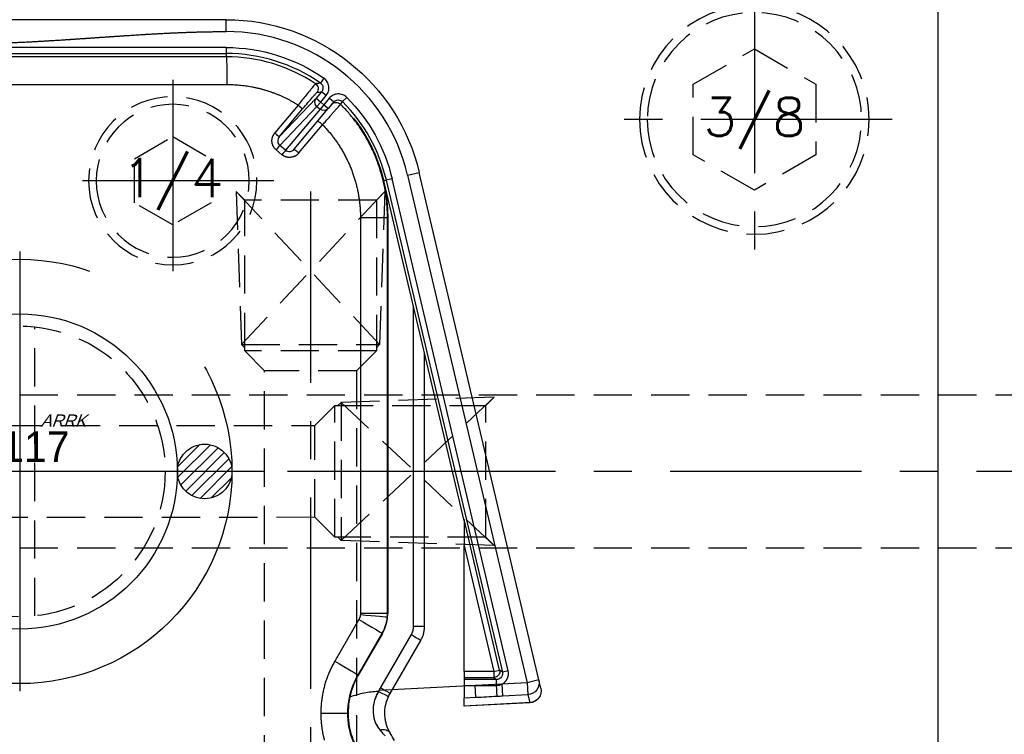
# Model space of a CAD drawing. Extents: x 2651 to 7771, y -1163 to 1075.
# Tile 324 of 490: x 5266 to 5330, y 102 to 149. Entities that reach past the tile are written whole.
import ezdxf
from ezdxf.enums import TextEntityAlignment as Align

# ---------------------------------------------------------------- set-up
doc = ezdxf.new("R2010")
doc.units = 0
doc.header["$LTSCALE"] = 10
for name, pattern in [('CENTER', [2, 1.25, -0.25, 0.25, -0.25]), ('CNSCEN', [17, 15, -1, 0, -1]), ('CNSHID', [4, 3, -1]), ('HIDDEN', [0.375, 0.25, -0.125])]:
    doc.linetypes.add(name, pattern=pattern)
doc.layers.get('0').update_dxf_attribs({"linetype": 'CONTINUOUS'})
doc.layers.get('Defpoints').update_dxf_attribs({"linetype": 'CONTINUOUS'})
for name, color, linetype in [('1', 7, 'CONTINUOUS'), ('9', 3, 'CONTINUOUS'), ('CEN', 1, 'CENTER'), ('COOL', 150, 'HIDDEN'), ('DIM', 3, 'CONTINUOUS'), ('HIDDEN', 6, 'HIDDEN'), ('TEXT', 4, 'CONTINUOUS'), ('WL1-HL', 4, 'CNSHID'), ('WOR1-CL', 1, 'CNSCEN'), ('WOR1-DL', 7, 'CONTINUOUS')]:
    doc.layers.add(name, color=color, linetype=linetype)
doc.styles.add('china', font='txt')
doc.styles.get("Standard").update_dxf_attribs({"font": 'romans.shx'})
doc.dimstyles.new('MM& INCH5', dxfattribs={"dimtxt": 5, "dimasz": 2.5, "dimexe": 1, "dimexo": 0.5, "dimtad": 0, "dimrnd": 1.38778e-17, "dimzin": 9, "dimdsep": 46, "dimtxsty": 'Standard', "dimblk": 'CLOSED', "dimcen": 0, "dimclrd": 3, "dimclre": 3, "dimclrt": 3, "dimazin": 2, "dimtfac": 0.75, "dimtofl": 0, "dimtmove": 0, "dimatfit": 3, "dimfxl": 0, "dimtolj": 1, "dimarcsym": 0})

# ---------------------------------------------------------------- blocks, each defined once
blk = doc.blocks.new('DFSF')
at = {"layer": '1', "color": 252, "linetype": 'Continuous'}
for p, q in [((1278.266, 579.748), (1278.266, 580.525)), ((1278.266, 578.707), (1261.426, 578.707)), ((1261.426, 578.318), (1278.266, 578.318)), ((1278.266, 578.707), (1278.266, 578.318)), ((1278.266, 578.318), (1278.266, 578.105)), ((1278.266, 578.105), (1261.426, 578.099)), ((1284.645, 576.699), (1284.423, 576.38)), ((1261.473, 576.286), (1278.314, 576.291)), ((1284.498, 575.812), (1284.141, 575.387)), ((1284.795, 575.562), (1284.498, 575.812)), ((1284.141, 575.387), (1281.729, 572.87)), ((1284.141, 575.387), (1284.439, 575.137)), ((1284.439, 575.137), (1284.194, 574.845)), ((1284.439, 575.137), (1284.795, 575.562)), ((1284.641, 574.967), (1284.439, 575.137)), ((1284.998, 575.392), (1284.641, 574.967)), ((1285.296, 575.143), (1284.998, 575.392)), ((1285.868, 575.168), (1286.143, 575.442)), ((1282.972, 574.945), (1281.441, 573.12)), ((1281.729, 572.87), (1283.26, 574.695)), ((1281.762, 572.309), (1284.194, 574.845)), ((1284.396, 574.675), (1282.144, 571.991)), ((1284.194, 574.845), (1284.396, 574.675)), ((1284.641, 574.967), (1284.396, 574.675)), ((1284.641, 574.967), (1284.939, 574.718)), ((1283.017, 571.811), (1284.564, 573.655)), ((1287.415, 572.827), (1287.448, 572.829)), ((1281.527, 572.017), (1281.909, 571.699)), ((1282.144, 571.991), (1281.762, 572.309)), ((1288.568, 569.999), (1288.726, 570.036)), ((1289.105, 570.125), (1288.726, 570.036)), ((1288.726, 570.036), (1296.306, 537.871)), ((1296.684, 537.96), (1289.105, 570.125)), ((1290.118, 570.364), (1290.875, 570.543)), ((1290.118, 570.364), (1297.937, 537.184)), ((1287.037, 567.571), (1287.037, 541.71)), ((1288.803, 567.571), (1287.037, 567.571)), ((1288.816, 567.571), (1288.803, 567.571)), ((1288.803, 541.71), (1288.803, 567.571)), ((1290.484, 561.874), (1290.484, 540.854)), ((1296.13, 538.011), (1293.811, 547.852)), ((1293.811, 546.158), (1295.752, 537.921)), ((1288.803, 541.71), (1287.037, 541.71)), ((1288.816, 541.706), (1288.803, 541.71)), ((1286.933, 541.321), (1285.359, 538.598)), ((1286.882, 537.691), (1288.455, 540.415)), ((1290.345, 540.336), (1288.344, 536.87)), ((1288.455, 540.415), (1288.469, 540.411)), ((1291.22, 540.854), (1290.484, 540.854)), ((1295.752, 537.921), (1293.811, 537.921)), ((1295.752, 537.921), (1296.13, 538.011)), ((1295.752, 537.921), (1295.752, 537.533)), ((1296.306, 537.871), (1296.13, 538.011)), ((1296.684, 537.96), (1296.306, 537.871)), ((1286.896, 537.683), (1286.882, 537.691)), ((1293.811, 537.533), (1295.752, 537.533)), ((1295.928, 537.394), (1293.811, 537.394)), ((1295.752, 537.533), (1295.928, 537.394)), ((1295.928, 537.005), (1295.928, 537.394)), ((1297.937, 537.184), (1296.296, 537.098)), ((1296.337, 536.323), (1296.296, 537.098)), ((1298.694, 537.362), (1297.937, 537.184)), ((1297.937, 537.184), (1297.978, 536.409)), ((1293.811, 537.005), (1294.526, 537.005)), ((1294.526, 537.005), (1293.811, 536.968)), ((1294.567, 536.23), (1294.526, 537.005)), ((1293.811, 536.19), (1294.567, 536.23)), ((1298.103, 535.878), (1293.811, 535.641)), ((1296.337, 536.323), (1297.978, 536.409)), ((1297.978, 536.409), (1298.103, 535.878)), ((1284.445, 535.186), (1286.211, 535.186))]:
    blk.add_line(p, q, dxfattribs=at)
at = {"layer": '1', "color": 7, "linetype": 'Continuous'}
for p, q in [((1284.939, 574.718), (1285.296, 575.143)), ((1282.709, 572.061), (1284.937, 574.716)), ((1293.811, 547.764), (1288.568, 569.999)), ((1298.694, 537.362), (1290.875, 570.543)), ((1288.816, 567.571), (1288.816, 541.706)), ((1291.22, 540.854), (1291.22, 558.751)), ((1293.811, 537.921), (1293.811, 546.158)), ((1288.469, 540.411), (1286.896, 537.683)), ((1288.976, 536.482), (1290.977, 539.947)), ((1293.811, 537.921), (1293.811, 537.533)), ((1293.811, 537.533), (1293.811, 537.394)), ((1293.811, 537.394), (1293.811, 537.005)), ((1298.819, 536.831), (1298.694, 537.362)), ((1293.811, 536.968), (1293.811, 537.005)), ((1294.526, 537.005), (1295.928, 537.005)), ((1293.811, 535.641), (1293.811, 536.19)), ((1298.177, 535.88), (1293.811, 535.64))]:
    blk.add_line(p, q, dxfattribs=at)
at = {"layer": '1', "color": 110, "linetype": 'Continuous'}
for p, q in [((1290.118, 570.364), (1297.937, 537.184)), ((1297.937, 537.184), (1288.24, 536.676))]:
    blk.add_line(p, q, dxfattribs=at)
at = {"layer": '1', "color": 7, "linetype": 'Continuous', "extrusion": (0, 0, -1)}
blk.add_arc((-1278.266, 567.571), 12.954, 90, 166.74057, dxfattribs=at)
at = {"layer": '1', "color": 110, "linetype": 'Continuous'}
blk.add_arc((1278.266, 567.571), 12.177, 13.25943, 90, dxfattribs=at)
at = {"layer": '1', "color": 252, "linetype": 'Continuous'}
for radius, start, end in [(12.177, 13.25943, 90), (10.747, 55.04992, 90), (10.747, 13.25943, 44.97778)]:
    blk.add_arc((1278.266, 567.571), radius, start, end, dxfattribs=at)
at = {"layer": '1', "color": 252, "linetype": 'Continuous', "extrusion": (0, 0, -1)}
for start, end in [(90, 124.95008), (135.02222, 166.74057)]:
    blk.add_arc((-1278.266, 567.571), 11.135, start, end, dxfattribs=at)
for centre, major_axis, ratio, start_param, end_param in [((1278.266, 576.291), (0.001, -1.814), 0.026177, 3.154687, 4.712398), ((1283.887, 576.018), (0.055, -0.385), 0.999807, 3.871609, 5.553169), ((1284.439, 575.137), (-0.281, 0.269), 0.980993, 4.647415, 6.215677), ((1285.457, 574.73), (0.298, -0.25), 0.999914, 3.141593, 4.801865), ((1282.962, 574.945), (0.298, -0.25), 0.016834, 4.732439, 6.270093), ((1284.641, 574.967), (-0.298, 0.25), 0.981074, 3.141593, 4.712389), ((1284.554, 573.655), (0.298, -0.25), 0.01683, 3.141593, 4.732443), ((1281.431, 573.12), (-0.298, 0.25), 0.016834, 1.590847, 3.128501), ((1281.517, 572.017), (-0.249, -0.299), 0.020122, 3.336497, 4.695642), ((1281.899, 571.699), (-0.249, -0.299), 0.020122, 3.336497, 4.695642), ((1283.007, 571.811), (0.298, -0.25), 0.01683, 3.141593, 4.732443), ((1286.986, 541.641), (-1.806, 0.161), 0.002329, 1.596872, 3.128243), ((1286.885, 541.321), (-1.57, 0.907), 0.013096, 1.593466, 3.128502), ((1290.304, 540.336), (0.673, -0.389), 0.026195, 4.757729, 6.283185), ((1285.312, 538.598), (-1.57, 0.907), 0.013096, 1.593466, 3.128502), ((1295.752, 537.921), (0.241, 0.305), 0.999778, 0.669796, 2.471797), ((1297.937, 537.184), (0.757, 0.178), 0.998585, 0, 1.749609), ((1288.168, 536.61), (0.704, -0.329), 0.022151, 4.759836, 6.283185), ((1288.303, 536.87), (0.673, -0.389), 0.026195, 4.757729, 6.283185), ((1288.303, 533.502), (0.673, 0.389), 0.72662, 5.106899, 6.283185)]:
    blk.add_ellipse(centre, major_axis=major_axis, ratio=ratio, start_param=start_param, end_param=end_param, dxfattribs=at)
at = {"layer": '1', "color": 7, "linetype": 'Continuous', "extrusion": (0, 0, -1)}
for centre, major_axis, ratio, start_param, end_param in [((1295.928, 537.079), (0.041, -0.776), 0.005006, 0.052361, 1.476033), ((1298.062, 536.653), (0.757, 0.178), 0.998585, 0, 1.749609)]:
    blk.add_ellipse(centre, major_axis=major_axis, ratio=ratio, start_param=start_param, end_param=end_param, dxfattribs=at)
at = {"layer": '1', "color": 7, "linetype": 'Continuous'}
for points in [[(1278.266, 580.525), (1272.653, 580.525), (1267.039, 580.525), (1261.426, 580.525)], [(1289.256, 533.407), (1289.177, 533.545), (1289.083, 533.707), (1288.976, 533.891)]]:
    blk.add_open_spline(points, degree=3, dxfattribs=at)
at = {"layer": '1', "color": 110, "linetype": 'Continuous'}
for points, degree, knots in [([(1261.426, 578.971), (1262.428, 578.971), (1263.531, 579.004), (1264.513, 579.034), (1265.636, 579.092), (1266.571, 579.141), (1267.741, 579.217), (1268.208, 579.247), (1268.794, 579.287), (1269.144, 579.311), (1269.846, 579.36), (1270.547, 579.408), (1270.899, 579.432), (1271.483, 579.472), (1271.951, 579.502), (1273.12, 579.578), (1274.056, 579.627), (1275.178, 579.685), (1276.161, 579.715), (1277.263, 579.748), (1278.266, 579.748)], 2, [0, 0, 0, 0.125, 0.125, 0.25, 0.25, 0.375, 0.375, 0.4375, 0.4375, 0.5, 0.5, 0.5625, 0.5625, 0.625, 0.625, 0.75, 0.75, 0.875, 0.875, 1, 1, 1]), ([(1288.209, 536.61), (1288.166, 536.532), (1288.083, 536.38), (1287.991, 536.147), (1287.908, 535.872), (1287.857, 535.558), (1287.853, 535.092), (1287.957, 534.672), (1288.134, 534.323), (1288.246, 534.177), (1288.301, 534.103)], 3, [0, 0, 0, 0, 0.089528, 0.173241, 0.25146, 0.381024, 0.501535, 0.750707, 0.874976, 1, 1, 1, 1]), ([(1288.301, 534.103), (1288.321, 534.079), (1288.381, 534.007), (1288.497, 533.87), (1288.584, 533.772), (1288.636, 533.712)], 3, [0, 0, 0, 0, 0.166985, 0.500056, 1, 1, 1, 1])]:
    blk.add_open_spline(points, degree=degree, knots=knots, dxfattribs=at)
at = {"layer": '1', "color": 252, "linetype": 'Continuous'}
for points in [[(1261.426, 578.971), (1267.039, 578.971), (1272.653, 579.748), (1278.266, 579.748)], [(1284.103, 576.342), (1282.386, 577.484), (1280.328, 578.105), (1278.266, 578.105)], [(1284.185, 575.769), (1284.29, 575.784), (1284.394, 575.798), (1284.498, 575.812)], [(1288.455, 540.415), (1288.643, 540.74), (1288.759, 541.106), (1288.792, 541.48)], [(1296.306, 537.871), (1296.313, 537.842), (1296.316, 537.812), (1296.316, 537.782)], [(1294.567, 536.23), (1295.034, 536.254), (1295.501, 536.279), (1295.968, 536.304)], [(1295.968, 536.304), (1296.091, 536.31), (1296.214, 536.316), (1296.337, 536.323)]]:
    blk.add_open_spline(points, degree=3, dxfattribs=at)
for points, knots in [([(1284.103, 576.342), (1284.099, 576.339), (1284.091, 576.332), (1284.048, 576.281), (1283.98, 576.198), (1283.884, 576.081), (1283.73, 575.891), (1283.44, 575.535), (1283.149, 575.168), (1282.972, 574.945)], [0, 0, 0, 0, 0.094474, 0.192872, 0.294254, 0.39748, 0.501283, 0.69687, 1, 1, 1, 1]), ([(1284.423, 576.38), (1284.418, 576.379), (1284.412, 576.379), (1284.387, 576.376), (1284.367, 576.374), (1284.265, 576.362), (1284.184, 576.352), (1284.103, 576.342)], [0, 0, 0, 0, 0.048046, 0.048046, 0.240229, 0.240229, 1, 1, 1, 1]), ([(1284.423, 576.38), (1284.454, 576.354), (1284.519, 576.299), (1284.578, 576.18), (1284.596, 576.046), (1284.569, 575.915), (1284.521, 575.845), (1284.498, 575.812)], [0, 0, 0, 0, 0.188766, 0.394184, 0.605819, 0.811236, 1, 1, 1, 1]), ([(1284.795, 575.562), (1284.865, 575.645), (1284.916, 575.741), (1284.976, 575.947), (1284.985, 576.057), (1284.957, 576.269), (1284.92, 576.373), (1284.809, 576.556), (1284.734, 576.636), (1284.645, 576.699)], [0, 0, 0, 0, 0.25, 0.25, 0.5, 0.5, 0.75, 0.75, 1, 1, 1, 1]), ([(1283.26, 574.695), (1283.379, 574.837), (1283.498, 574.978), (1283.717, 575.235), (1283.818, 575.355), (1283.946, 575.503), (1283.985, 575.548), (1284.053, 575.626), (1284.082, 575.659), (1284.155, 575.74), (1284.181, 575.768), (1284.186, 575.769)], [0, 0, 0, 0, 0.25, 0.25, 0.5, 0.5, 0.625, 0.625, 0.75, 0.75, 1, 1, 1, 1]), ([(1286.143, 575.442), (1286.067, 575.519), (1285.975, 575.578), (1285.775, 575.656), (1285.666, 575.674), (1285.453, 575.665), (1285.346, 575.637), (1285.154, 575.543), (1285.068, 575.475), (1284.998, 575.392)], [0, 0, 0, 0, 0.25, 0.25, 0.5, 0.5, 0.75, 0.75, 1, 1, 1, 1]), ([(1285.296, 575.143), (1285.357, 575.216), (1285.463, 575.276), (1285.69, 575.286), (1285.801, 575.235), (1285.868, 575.168)], [0, 0, 0, 0, 0.5, 0.5, 1, 1, 1, 1]), ([(1285.732, 575.004), (1285.735, 575.007), (1285.738, 575.011), (1285.748, 575.023), (1285.756, 575.033), (1285.8, 575.085), (1285.834, 575.126), (1285.868, 575.168)], [0, 0, 0, 0, 0.048156, 0.048156, 0.240782, 0.240782, 1, 1, 1, 1]), ([(1284.564, 573.655), (1284.634, 573.734), (1284.77, 573.889), (1284.962, 574.108), (1285.13, 574.302), (1285.272, 574.467), (1285.463, 574.689), (1285.677, 574.934), (1285.714, 574.981), (1285.732, 575.005)], [0, 0, 0, 0, 0.113268, 0.2223, 0.324565, 0.418049, 0.501345, 0.745538, 1, 1, 1, 1]), ([(1288.803, 567.571), (1288.798, 567.809), (1288.789, 568.287), (1288.713, 569.004), (1288.59, 569.721), (1288.415, 570.436), (1288.188, 571.143), (1287.909, 571.84), (1287.577, 572.522), (1287.194, 573.185), (1286.758, 573.823), (1286.274, 574.436), (1285.914, 574.815), (1285.732, 575.005)], [0, 0, 0, 0, 0.08637, 0.173648, 0.261834, 0.350927, 0.440928, 0.531837, 0.623654, 0.716379, 0.810011, 0.904552, 1, 1, 1, 1]), ([(1281.729, 572.87), (1281.659, 572.788), (1281.622, 572.679), (1281.634, 572.471), (1281.683, 572.374), (1281.762, 572.309)], [0, 0, 0, 0, 0.5, 0.5, 1, 1, 1, 1]), ([(1282.144, 571.991), (1282.223, 571.926), (1282.329, 571.896), (1282.538, 571.922), (1282.64, 571.977), (1282.709, 572.061)], [0, 0, 0, 0, 0.5, 0.5, 1, 1, 1, 1]), ([(1296.316, 537.782), (1296.313, 537.742), (1296.306, 537.663), (1296.249, 537.553), (1296.163, 537.465), (1296.052, 537.405), (1295.969, 537.398), (1295.928, 537.394)], [0, 0, 0, 0, 0.195307, 0.392936, 0.592912, 0.795259, 1, 1, 1, 1]), ([(1286.211, 535.186), (1286.216, 535.358), (1286.226, 535.703), (1286.309, 536.217), (1286.444, 536.725), (1286.63, 537.222), (1286.798, 537.534), (1286.882, 537.691)], [0, 0, 0, 0, 0.196311, 0.394466, 0.594465, 0.796309, 1, 1, 1, 1]), ([(1288.209, 536.61), (1288.164, 536.525), (1288.08, 536.366), (1287.988, 536.135), (1287.873, 535.756), (1287.826, 535.203), (1287.953, 534.679), (1288.134, 534.329), (1288.244, 534.181), (1288.301, 534.103)], [0, 0, 0, 0, 0.096681, 0.180172, 0.250363, 0.499858, 0.749492, 0.867912, 1, 1, 1, 1]), ([(1286.602, 533.247), (1286.541, 533.403), (1286.421, 533.715), (1286.302, 534.201), (1286.225, 534.692), (1286.216, 535.022), (1286.211, 535.186)], [0, 0, 0, 0, 0.252444, 0.503258, 0.752443, 1, 1, 1, 1]), ([(1288.301, 534.103), (1288.361, 534.032), (1288.48, 533.889), (1288.584, 533.771), (1288.636, 533.712)], [0, 0, 0, 0, 0.500018, 1, 1, 1, 1])]:
    blk.add_open_spline(points, degree=3, knots=knots, dxfattribs=at)
at = {"layer": '1', "color": 7, "linetype": 'Continuous'}
for points, weights in [([(1278.314, 576.291), (1279.974, 576.292), (1281.569, 575.831), (1282.972, 574.945)], [1, 0.973707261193, 0.973707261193, 1]), ([(1284.564, 573.655), (1286.17, 572.005), (1287.037, 569.873), (1287.037, 567.571)], [1, 0.950942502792, 0.950942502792, 1]), ([(1287.415, 572.827), (1288.338, 571.219), (1288.816, 569.426), (1288.816, 567.571)], [1, 0.977496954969, 0.977496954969, 1]), ([(1288.568, 569.999), (1288.333, 570.993), (1287.958, 571.943), (1287.451, 572.829)], [1, 0.993066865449, 0.993066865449, 1]), ([(1293.811, 547.852), (1293.811, 547.839), (1293.811, 547.14), (1293.811, 546.158)], [1, 0.80781307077, 0.80781307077, 1]), ([(1287.034, 541.641), (1287.023, 541.528), (1286.989, 541.42), (1286.933, 541.321)], [1, 0.98432771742, 0.98432771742, 1]), ([(1288.469, 540.411), (1288.698, 540.807), (1288.816, 541.249), (1288.816, 541.706)], [1, 0.977287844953, 0.977287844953, 1]), ([(1288.792, 541.48), (1288.799, 541.556), (1288.803, 541.633), (1288.803, 541.71)], [1, 0.999339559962, 0.999339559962, 1]), ([(1290.484, 540.854), (1290.484, 540.671), (1290.436, 540.494), (1290.345, 540.336)], [1, 0.977283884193, 0.977283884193, 1]), ([(1286.896, 537.683), (1286.636, 537.234), (1286.45, 536.749), (1286.34, 536.242)], [1, 0.991985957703, 0.991985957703, 1]), ([(1288.872, 536.282), (1288.904, 536.35), (1288.939, 536.417), (1288.976, 536.482)], [1, 0.99936792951, 0.99936792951, 1]), ([(1293.811, 536.968), (1293.811, 536.53), (1293.811, 536.213), (1293.811, 536.19)], [1, 0.816916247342, 0.816916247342, 1])]:
    blk.add_rational_spline(points, weights, degree=3, dxfattribs=at)
for points, knots in [([(1286.605, 574.062), (1286.619, 574.036), (1286.743, 573.872), (1287.054, 573.421), (1287.24, 573.132), (1287.415, 572.827)], [0, 0, 0, 0, 0.5, 0.5, 1, 1, 1, 1]), ([(1287.451, 572.829), (1287.275, 573.136), (1287.087, 573.422), (1286.762, 573.875), (1286.631, 574.036), (1286.605, 574.062)], [0, 0, 0, 0, 0.5, 0.5, 1, 1, 1, 1]), ([(1290.977, 539.947), (1291.015, 540.018), (1291.089, 540.16), (1291.164, 540.387), (1291.212, 540.619), (1291.217, 540.776), (1291.22, 540.854)], [0, 0, 0, 0, 0.253948, 0.505262, 0.753945, 1, 1, 1, 1]), ([(1295.925, 537.005), (1295.929, 537.005), (1295.934, 537.005), (1295.984, 537.007), (1296.039, 537.012), (1296.15, 537.032), (1296.238, 537.071), (1296.296, 537.098)], [0, 0, 0, 0, 0.000978, 0.015652, 0.250283, 0.500543, 1, 1, 1, 1]), ([(1288.209, 536.61), (1287.89, 536.6), (1287.575, 536.564), (1286.951, 536.442), (1286.639, 536.354), (1286.34, 536.242)], [0, 0, 0, 0, 0.5, 0.5, 1, 1, 1, 1]), ([(1288.723, 535.878), (1288.751, 535.979), (1288.821, 536.187), (1288.923, 536.381), (1288.976, 536.482)], [0, 0, 0, 0, 0.4779, 1, 1, 1, 1]), ([(1286.34, 536.242), (1286.212, 535.652), (1286.202, 535.047), (1286.352, 533.988), (1286.51, 533.538), (1286.645, 533.237)], [0, 0, 0, 0, 0.5, 0.5, 1, 1, 1, 1]), ([(1288.976, 533.891), (1288.936, 533.966), (1288.858, 534.109), (1288.761, 534.357), (1288.688, 534.617), (1288.622, 535.003), (1288.625, 535.495), (1288.74, 535.976), (1288.839, 536.205), (1288.872, 536.282)], [0, 0, 0, 0, 0.138828, 0.267869, 0.388064, 0.500574, 0.749851, 0.916497, 1, 1, 1, 1]), ([(1298.664, 536.162), (1298.662, 536.158), (1298.631, 536.108), (1298.536, 536.033), (1298.397, 535.945), (1298.252, 535.894), (1298.155, 535.879), (1298.105, 535.876)], [0, 0, 0, 0, 0.000793, 0.286976, 0.538162, 0.771458, 1, 1, 1, 1])]:
    blk.add_open_spline(points, degree=3, knots=knots, dxfattribs=at)
at = {"layer": '1', "color": 252, "linetype": 'Continuous'}
for points, weights in [([(1281.527, 572.017), (1281.178, 572.308), (1281.142, 572.764), (1281.441, 573.12)], [1, 0.805334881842, 0.805334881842, 1]), ([(1283.017, 571.811), (1282.718, 571.454), (1282.259, 571.408), (1281.909, 571.699)], [1, 0.804737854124, 0.804737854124, 1]), ([(1287.037, 541.71), (1287.037, 541.687), (1287.036, 541.664), (1287.034, 541.641)], [1, 0.999339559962, 0.999339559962, 1]), ([(1285.359, 538.598), (1284.757, 537.555), (1284.445, 536.391), (1284.445, 535.186)], [1, 0.977269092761, 0.977269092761, 1]), ([(1296.296, 537.098), (1296.618, 537.271), (1296.768, 537.604), (1296.684, 537.96)], [1, 0.862343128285, 0.862343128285, 1]), ([(1288.344, 536.87), (1288.295, 536.786), (1288.25, 536.699), (1288.209, 536.61)], [1, 0.99936792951, 0.99936792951, 1]), ([(1284.445, 535.186), (1284.445, 534.595), (1284.521, 534.009), (1284.673, 533.438)], [1, 0.994407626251, 0.994407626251, 1])]:
    blk.add_rational_spline(points, weights, degree=3, dxfattribs=at)
at = {"layer": '1', "color": 110, "linetype": 'Continuous'}
blk.add_open_spline([(1288.24, 536.676), (1288.224, 536.643), (1288.209, 536.61)], degree=2, dxfattribs=at)
blk = doc.blocks.new('*X8')
at = {"color": 0}
for p, q in [((745.423, 286.51), (747.026, 288.113)), ((745.479, 285.86), (747.676, 288.057)), ((745.698, 285.371), (748.165, 287.838)), ((769.614, 286.66), (771.046, 288.092)), ((769.624, 285.963), (771.743, 288.082)), ((769.819, 285.451), (772.255, 287.887)), ((770.129, 285.053), (772.653, 287.577)), ((746.025, 284.992), (748.544, 287.51)), ((746.455, 284.714), (748.822, 287.081)), ((770.539, 284.757), (772.949, 287.167)), ((747.01, 284.562), (748.974, 286.526)), ((771.067, 284.578), (773.128, 286.639)), ((747.817, 284.662), (748.874, 285.719)), ((771.802, 284.605), (773.101, 285.904))]:
    blk.add_line(p, q, dxfattribs=at)
blk = doc.blocks.new('117')
at = {"layer": 'WL1-HL'}
for centre, radius in [((254.95, 1693.104), 13.87), ((254.95, 1693.104), 10.3), ((242.865, 1693.104), 1.785), ((267.035, 1693.104), 1.785)]:
    blk.add_circle(centre, radius, dxfattribs=at)
at = {"layer": 'WOR1-CL'}
for p, q in [((254.95, 1707.474), (254.95, 1678.734)), ((269.32, 1693.104), (240.58, 1693.104))]:
    blk.add_line(p, q, dxfattribs=at)
at = {"layer": 'WL1-HL'}
blk.add_blockref('*X8', (-504.334, 1406.767), dxfattribs=at)
at = {"layer": '9', "style": 'china'}
blk.add_text('2-117', height=2, dxfattribs=at).set_placement((251.365, 1693.722))
at = {"layer": 'WOR1-DL', "style": 'china', "oblique": 20}
blk.add_text('ARRK', height=0.8, dxfattribs=at).set_placement((256.305, 1696.027))
blk = doc.blocks.new('*U14', base_point=(1504.618, 1808.955))
for p, q in [((1504.618, 1813.574), (1500.618, 1811.265)), ((1508.618, 1811.264), (1504.618, 1813.574)), ((1500.618, 1811.265), (1500.618, 1806.646)), ((1508.618, 1806.645), (1508.618, 1811.264)), ((1500.618, 1806.646), (1504.618, 1804.336)), ((1504.618, 1804.336), (1508.618, 1806.645))]:
    blk.add_line(p, q)
for radius in [7.5, 7]:
    blk.add_circle((1504.618, 1808.955), radius)
at = {"layer": 'CEN'}
for p, q in [((1504.618, 1817.955), (1504.618, 1799.955)), ((1495.618, 1808.955), (1513.618, 1808.955))]:
    blk.add_line(p, q, dxfattribs=at)
blk = doc.blocks.new('*D70')
at = {"layer": 'Defpoints', "color": 0}
for p in [(5205.684, 387.642), (5480.685, 119.642), (5500.003, 119.642)]:
    blk.add_point(p, dxfattribs=at)
at = {"layer": 'DIM', "color": 3, "lineweight": -2}
blk.add_line((5481.185, 119.642), (5500.003, 119.642), dxfattribs=at)
at = {"layer": 'DIM', "color": 3, "insert": (5525.747, 119.642), "char_height": 5, "attachment_point": 5}
blk.add_mtext('\\A1;268 [10.551]', dxfattribs=at)
blk = doc.blocks.new('_Closed')
at = {"color": 0, "linetype": 'ByBlock', "lineweight": -2}
for p, q in [((-1, 0.167), (0, 0)), ((-1, 0.167), (-1, -0.167)), ((0, 0), (-1, -0.167)), ((0, 0), (-1, 0))]:
    blk.add_line(p, q, dxfattribs=at)
blk = doc.blocks.new('*D71')
at = {"layer": 'Defpoints', "color": 0}
for p in [(5205.684, 387.642), (5480.685, 55.642), (5500.003, 55.642)]:
    blk.add_point(p, dxfattribs=at)
at = {"layer": 'DIM', "color": 3, "lineweight": -2}
blk.add_line((5481.185, 55.642), (5500.003, 55.642), dxfattribs=at)
at = {"layer": 'DIM', "color": 3, "insert": (5525.747, 55.642), "char_height": 5, "attachment_point": 5}
blk.add_mtext('\\A1;332 [13.071]', dxfattribs=at)
blk = doc.blocks.new('*D72')
at = {"layer": 'Defpoints', "color": 0}
for p in [(5205.684, 387.642), (5480.684, 12.642), (5500.003, 12.642)]:
    blk.add_point(p, dxfattribs=at)
at = {"layer": 'DIM', "color": 3, "lineweight": -2}
blk.add_line((5481.184, 12.642), (5500.003, 12.642), dxfattribs=at)
at = {"layer": 'DIM', "color": 3, "insert": (5525.747, 12.642), "char_height": 5, "attachment_point": 5}
blk.add_mtext('\\A1;375 [14.764]', dxfattribs=at)
blk = doc.blocks.new('*D73')
at = {"layer": 'Defpoints', "color": 0}
for p in [(5205.684, 387.642), (5415.212, -22.358), (5500.003, -22.358)]:
    blk.add_point(p, dxfattribs=at)
at = {"layer": 'DIM', "color": 3, "lineweight": -2}
blk.add_line((5415.712, -22.358), (5500.003, -22.358), dxfattribs=at)
at = {"layer": 'DIM', "color": 3, "insert": (5525.747, -22.358), "char_height": 5, "attachment_point": 5}
blk.add_mtext('\\A1;410 [16.142]', dxfattribs=at)
blk = doc.blocks.new('*D74')
at = {"layer": 'Defpoints', "color": 0}
for p in [(5205.684, 387.642), (5429.204, -84.358), (5500.003, -84.358)]:
    blk.add_point(p, dxfattribs=at)
at = {"layer": 'DIM', "color": 3, "lineweight": -2}
blk.add_line((5429.704, -84.358), (5500.003, -84.358), dxfattribs=at)
at = {"layer": 'DIM', "color": 3, "insert": (5525.747, -84.358), "char_height": 5, "attachment_point": 5}
blk.add_mtext('\\A1;472 [18.583]', dxfattribs=at)
blk = doc.blocks.new('*D75')
at = {"layer": 'Defpoints', "color": 0}
for p in [(5205.684, 387.642), (5478.684, -137.358), (5500.003, -137.358)]:
    blk.add_point(p, dxfattribs=at)
at = {"layer": 'DIM', "color": 3, "lineweight": -2}
blk.add_line((5479.184, -137.358), (5500.003, -137.358), dxfattribs=at)
at = {"layer": 'DIM', "color": 3, "insert": (5525.747, -137.358), "char_height": 5, "attachment_point": 5}
blk.add_mtext('\\A1;525 [20.669]', dxfattribs=at)
blk = doc.blocks.new('*D79')
at = {"layer": 'Defpoints', "color": 0}
for p in [(5205.684, 387.642), (5325.684, -12.358), (5500.003, -12.358)]:
    blk.add_point(p, dxfattribs=at)
at = {"layer": 'DIM', "color": 3, "lineweight": -2}
blk.add_line((5326.184, -12.358), (5500.003, -12.358), dxfattribs=at)
at = {"layer": 'DIM', "color": 3, "insert": (5525.747, -12.358), "char_height": 5, "attachment_point": 5}
blk.add_mtext('\\A1;400 [15.748]', dxfattribs=at)
blk = doc.blocks.new('*D80')
at = {"layer": 'Defpoints', "color": 0}
for p in [(5205.684, 387.642), (5402.684, -110.878), (5402.684, -149.784)]:
    blk.add_point(p, dxfattribs=at)
at = {"layer": 'DIM', "color": 3, "lineweight": -2}
blk.add_line((5402.684, -111.378), (5402.684, -149.784), dxfattribs=at)
at = {"layer": 'DIM', "color": 3, "insert": (5402.684, -172.79), "char_height": 5, "attachment_point": 5, "rotation": 90}
blk.add_mtext('\\A1;197 [7.756]', dxfattribs=at)
blk = doc.blocks.new('*D81')
at = {"layer": 'Defpoints', "color": 0}
for p in [(5205.684, 387.642), (5335.684, -75.038), (5335.684, -149.784)]:
    blk.add_point(p, dxfattribs=at)
at = {"layer": 'DIM', "color": 3, "lineweight": -2}
blk.add_line((5335.684, -75.538), (5335.684, -149.784), dxfattribs=at)
at = {"layer": 'DIM', "color": 3, "insert": (5335.684, -172.79), "char_height": 5, "attachment_point": 5, "rotation": 90}
blk.add_mtext('\\A1;130 [5.118]', dxfattribs=at)
blk = doc.blocks.new('*D84')
at = {"layer": 'Defpoints', "color": 0}
for p in [(5205.684, 387.642), (5358.364, -52.358), (5500.003, -52.358)]:
    blk.add_point(p, dxfattribs=at)
at = {"layer": 'DIM', "color": 3, "lineweight": -2}
blk.add_line((5358.864, -52.358), (5500.003, -52.358), dxfattribs=at)
at = {"layer": 'DIM', "color": 3, "insert": (5525.747, -52.358), "char_height": 5, "attachment_point": 5}
blk.add_mtext('\\A1;440 [17.323]', dxfattribs=at)
blk = doc.blocks.new('*U10', base_point=(1624.618, 1808.955))
for p, q in [((1624.618, 1811.842), (1622.118, 1810.399)), ((1627.118, 1810.398), (1624.618, 1811.842)), ((1622.118, 1810.399), (1622.118, 1807.512)), ((1627.118, 1807.511), (1627.118, 1810.398)), ((1622.118, 1807.512), (1624.618, 1806.068)), ((1624.618, 1806.068), (1627.118, 1807.511))]:
    blk.add_line(p, q)
for radius in [5.5, 5]:
    blk.add_circle((1624.618, 1808.955), radius)
at = {"layer": 'CEN'}
for p, q in [((1624.618, 1815.555), (1624.618, 1802.355)), ((1618.018, 1808.955), (1631.218, 1808.955))]:
    blk.add_line(p, q, dxfattribs=at)
blk = doc.blocks.new('*D301')
at = {"layer": 'Defpoints', "color": 0}
for p in [(5205.684, 387.642), (5315.684, -137.358), (5315.684, -149.784)]:
    blk.add_point(p, dxfattribs=at)
at = {"layer": 'DIM', "color": 3, "lineweight": -2}
blk.add_line((5315.684, -137.858), (5315.684, -149.784), dxfattribs=at)
at = {"layer": 'DIM', "color": 3, "insert": (5315.684, -172.79), "char_height": 5, "attachment_point": 5, "rotation": 90}
blk.add_mtext('\\A1;110 [4.331]', dxfattribs=at)

msp = doc.modelspace()

# ---------------------------------------------------------------- linework, layer by layer
msp.add_line((5325.684, 7.642), (5325.684, 187.642))
at = {"layer": 'COOL', "color": 1, "linetype": 'CENTER'}
for p, q in [((5284.684, 137.935), (5284.684, 56.91)), ((5296.684, 119.642), (5247.952, 119.641)), ((5480.684, 119.642), (5265.685, 119.642))]:
    msp.add_line(p, q, dxfattribs=at)
at = {"layer": 'COOL'}
for p, q in [((5266.684, 110.195), (5266.684, 129.089)), ((5265.685, 124.642), (5443.09, 124.642)), ((5265.685, 114.642), (5443.09, 114.642))]:
    msp.add_line(p, q, dxfattribs=at)
for points in [[(5289.534, 137.935), (5288.984, 137.385), (5280.384, 137.385), (5279.834, 137.935)], [(5279.834, 137.935), (5280.175, 127.935), (5280.384, 127.726)], [(5289.534, 137.935), (5280.175, 127.935), (5289.193, 127.935), (5279.834, 137.935)], [(5289.534, 137.935), (5289.193, 127.935), (5288.984, 127.726)], [(5288.984, 137.385), (5288.984, 127.517), (5280.384, 127.517), (5280.384, 137.385)], [(5288.984, 127.517), (5287.684, 126.217), (5281.684, 126.217), (5280.384, 127.517)], [(5287.684, 126.217), (5287.684, 58.642), (5284.684, 56.91), (5281.684, 58.642), (5281.684, 126.217)], [(5296.684, 124.492), (5286.684, 124.151), (5286.475, 123.942)], [(5296.684, 114.792), (5286.684, 124.151), (5286.684, 115.133), (5296.684, 124.492)], [(5296.684, 114.792), (5296.134, 115.342), (5296.134, 123.942), (5296.684, 124.492)], [(5286.266, 115.342), (5284.966, 116.642), (5284.966, 122.642), (5286.266, 123.942)], [(5296.134, 115.342), (5286.266, 115.342), (5286.266, 123.942), (5296.134, 123.942)], [(5284.966, 116.642), (5249.684, 116.641), (5247.952, 119.641), (5249.684, 122.641), (5284.966, 122.642)], [(5296.684, 114.792), (5286.684, 115.133), (5286.475, 115.342)]]:
    msp.add_lwpolyline(points, dxfattribs=at)
msp.add_circle((5265.684, 119.642), 9.5, dxfattribs=at)

# ---------------------------------------------------------------- block references
msp.add_blockref('117', (5010.734, -1573.462), dxfattribs=at)
at = {"layer": 'DIM'}
msp.add_blockref('DFSF', (4000.91, -431.352), dxfattribs=at)
at = {"layer": 'HIDDEN', "xscale": -1}
for name, p in [('*U14', (5313.684, 142.642)), ('*U10', (5275.684, 138.642))]:
    msp.add_blockref(name, p, dxfattribs=at)

# ---------------------------------------------------------------- texts
at = {"layer": 'TEXT'}
for s, p in [('3/8', (5313.684, 142.642)), ('1/4', (5275.684, 138.642))]:
    msp.add_text(s, height=2.5, dxfattribs=at).set_placement(p, align=Align.MIDDLE)

# ---------------------------------------------------------------- dimensions: what is measured, and where the dimension line sits
at = {"layer": 'DIM'}
for feature_location, offset, dtype, picture, middle in [((5480.685, 119.642), (19.319, 0), 0, '*D70', (5525.747, 119.642)), ((5480.685, 55.642), (19.319, 0), 0, '*D71', (5525.747, 55.642)), ((5480.684, 12.642), (19.319, 0), 0, '*D72', (5525.747, 12.642)), ((5415.212, -22.358), (84.791, 0), 0, '*D73', (5525.747, -22.358)), ((5429.204, -84.358), (70.799, 0), 0, '*D74', (5525.747, -84.358)), ((5478.684, -137.358), (21.319, 0), 0, '*D75', (5525.747, -137.358)), ((5325.684, -12.358), (174.319, 0), 0, '*D79', (5525.747, -12.358)), ((5402.684, -110.878), (0, -38.906), 1, '*D80', (5402.684, -172.79)), ((5335.684, -75.038), (0, -74.746), 1, '*D81', (5335.684, -172.79)), ((5358.364, -52.358), (141.639, 0), 0, '*D84', (5525.747, -52.358)), ((5315.684, -137.358), (0, -12.426), 1, '*D301', (5315.684, -172.79))]:
    dim = msp.add_ordinate_dim(feature_location=feature_location, offset=offset, dtype=dtype, origin=(5205.684, 387.642), dimstyle='MM& INCH5', dxfattribs=at)
    dim.commit()
    dim.dimension.update_dxf_attribs({"geometry": picture, "text_midpoint": middle})

doc.saveas('drawing.dxf')
